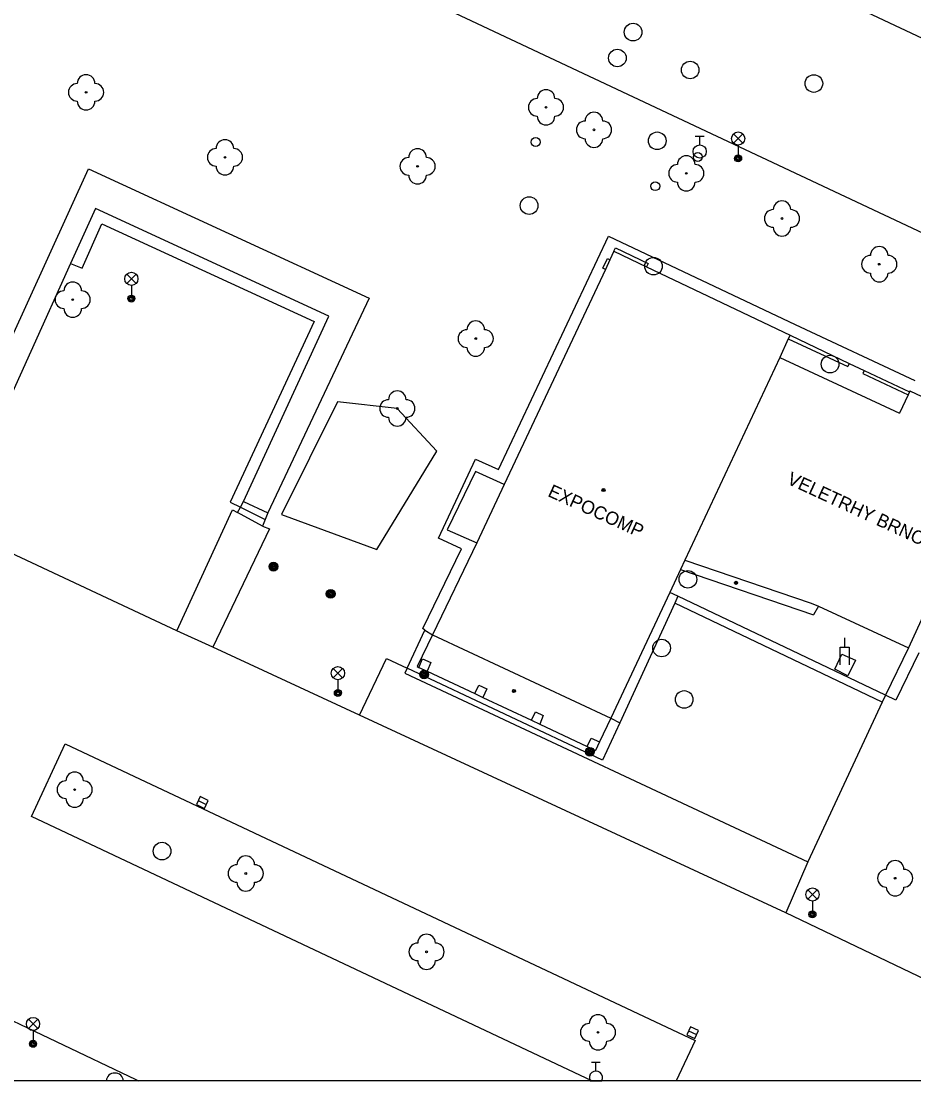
# Model space of a CAD drawing. Extents: x -600309 to -598967, y -1161267 to -1160292.
# Drawn here: x -600037.8 to -599987.1, y -1161267 to -1161206.9 of the extents above; entities that cross this region are included whole.
import ezdxf

# ---------------------------------------------------------------- set-up
doc = ezdxf.new("R2010")
doc.units = 0
for name, color, linetype in [('Level 10', 7, 'Continuous'), ('Level 11', 7, 'Continuous'), ('Level 22', 7, 'Continuous'), ('Level 23', 7, 'Continuous'), ('Level 25', 7, 'Continuous'), ('Level 27', 7, 'Continuous'), ('Level 28', 7, 'Continuous'), ('Level 31', 7, 'Continuous'), ('Level 33', 7, 'Continuous'), ('Level 38', 7, 'Continuous'), ('Level 39', 7, 'Continuous'), ('Level 41', 7, 'Continuous'), ('Level 5', 7, 'Continuous'), ('Vrstva 28', 7, 'Continuous'), ('Vrstva 63', 7, 'Continuous')]:
    doc.layers.add(name, color=color, linetype=linetype)

msp = doc.modelspace()

# ---------------------------------------------------------------- linework, layer by layer
at = {"layer": 'Level 10'}
for points in [[(-600033.76, -1161196.71), (-599934.38, -1161243.48)], [(-600001.71, -1161200.74), (-599981.62, -1161210.2)], [(-600028.95, -1161241.48), (-600041.76, -1161235.48)], [(-600026.9099, -1161242.42), (-600028.95, -1161241.48)], [(-600018.58, -1161246.27), (-600026.9099, -1161242.42)], [(-599994.4, -1161257.5), (-600018.58, -1161246.27)], [(-599985.1, -1161261.95), (-599994.4, -1161257.5)]]:
    msp.add_lwpolyline(points, dxfattribs=at)
at = {"layer": 'Level 11'}
for p, q in [((-600005.3965, -1161267.0314), (-600037.2, -1161252.02)), ((-599999.53, -1161264.74), (-600000.6093, -1161267.0314)), ((-600031.27, -1161266.95), (-600031.3111, -1161267.0314)), ((-600031.27, -1161266.95), (-600031.0989, -1161267.0314))]:
    msp.add_line(p, q, dxfattribs=at)
for points in [[(-600040.7199, -1161230.05), (-600033.96, -1161215.25)], [(-600033.96, -1161215.25), (-600018.03, -1161222.6)], [(-600033.57, -1161217.51), (-600034.98, -1161220.63)], [(-600020.33, -1161223.61), (-600033.57, -1161217.51)], [(-600010.7, -1161232.32), (-600004.46, -1161219.07)], [(-600004.46, -1161219.07), (-599993.87, -1161224.1)], [(-600004.15, -1161219.93), (-600004.06, -1161219.74)], [(-600004.06, -1161219.74), (-600002.2, -1161220.62)], [(-600034.98, -1161220.63), (-600039.51, -1161230.62)], [(-600004.77, -1161220.89), (-600004.51, -1161220.35)], [(-600004.51, -1161220.35), (-600004.38, -1161220.4099)], [(-600002.2, -1161220.62), (-600002.29, -1161220.82)], [(-600004.63, -1161220.96), (-600004.77, -1161220.89)], [(-600018.03, -1161222.6), (-600023.78, -1161234.78)], [(-600025.1599, -1161234.14), (-600020.33, -1161223.61)], [(-599993.87, -1161224.1), (-599987.07, -1161227.27)], [(-599994.25, -1161224.9), (-599990.87, -1161226.48)], [(-599994.74, -1161225.96), (-599987.94, -1161229.13)], [(-599990.79, -1161226.31), (-599990.87, -1161226.48)], [(-599989.94, -1161226.71), (-599990.02, -1161226.88)], [(-599990.02, -1161226.88), (-599987.45, -1161228.08)], [(-599987.37, -1161227.9099), (-599987.45, -1161228.08)], [(-599987.45, -1161228.08), (-599987.94, -1161229.13)], [(-600014.1, -1161236.23), (-600012.01, -1161231.73)], [(-600012.01, -1161231.73), (-600010.7, -1161232.32)], [(-600012.01, -1161232.44), (-600013.61, -1161235.74)], [(-600010.37, -1161233.17), (-600012.01, -1161232.44)], [(-600028.95, -1161241.48), (-600025.79, -1161234.62)], [(-600025.79, -1161234.62), (-600025.51, -1161234.77)], [(-600025.51, -1161234.77), (-600025.34, -1161234.46)], [(-600025.34, -1161234.46), (-600025.1599, -1161234.14)], [(-600025.34, -1161234.46), (-600023.93, -1161235.1599)], [(-600025.1599, -1161234.14), (-600023.78, -1161234.78)], [(-600024.09, -1161235.54), (-600025.51, -1161234.77)], [(-600023.93, -1161235.1599), (-600024.09, -1161235.54)], [(-600023.78, -1161234.78), (-600023.93, -1161235.1599)], [(-600023.7, -1161235.7), (-600026.9099, -1161242.42)], [(-600024.09, -1161235.54), (-600023.7, -1161235.7)], [(-600013.61, -1161235.74), (-600011.93, -1161236.49)], [(-600012.79, -1161236.82), (-600014.1, -1161236.23)], [(-600014.99, -1161241.36), (-600012.79, -1161236.82)], [(-600000.52, -1161239.52), (-600000.98, -1161239.3)], [(-600000.7, -1161239.9099), (-600003.82, -1161246.7)], [(-600000.52, -1161239.52), (-600000.7, -1161239.9099)], [(-599988.93, -1161245.53), (-600000.7, -1161239.9099)], [(-599988.73, -1161245.13), (-600000.52, -1161239.52)], [(-600015.88, -1161243.61), (-600014.88, -1161241.44)], [(-600014.88, -1161241.44), (-600014.99, -1161241.36)], [(-600014.88, -1161241.44), (-600014.44, -1161241.71)], [(-599987.44, -1161242.45), (-599988.73, -1161245.13)], [(-600018.58, -1161246.27), (-600017.05, -1161243.05)], [(-600017.05, -1161243.05), (-600015.88, -1161243.61)], [(-599991.62, -1161243.6599), (-599991.2199, -1161242.8)], [(-599991.2199, -1161242.8), (-599990.44, -1161243.14)], [(-599986.85, -1161242.73), (-599988.15, -1161245.42)], [(-600015.88, -1161243.61), (-600016.02, -1161243.89)], [(-600004.79, -1161248.82), (-600015.88, -1161243.61)], [(-599990.87, -1161244.03), (-599991.62, -1161243.6599)], [(-599990.44, -1161243.14), (-599990.87, -1161244.03)], [(-600016.02, -1161243.89), (-599993.14, -1161254.59)], [(-599988.73, -1161245.13), (-599988.93, -1161245.53)], [(-599988.15, -1161245.42), (-599988.73, -1161245.13)], [(-599988.93, -1161245.53), (-599993.14, -1161254.59)], [(-600003.82, -1161246.7), (-600004.79, -1161248.82)], [(-600004.33, -1161246.45), (-600003.82, -1161246.7)], [(-600037.2, -1161252.02), (-600035.29, -1161247.89)], [(-600035.29, -1161247.89), (-599999.53, -1161264.74)], [(-599993.14, -1161254.59), (-599994.4, -1161257.5)], [(-600040.34, -1161262.64), (-600031.27, -1161266.95)]]:
    msp.add_lwpolyline(points, dxfattribs=at)
at = {"layer": 'Level 22'}
for centre in [(-600034.1, -1161210.9099), (-600008, -1161211.76), (-600005.28, -1161213.04), (-600026.2199, -1161214.6), (-600015.29, -1161215.11), (-600000.04, -1161215.51), (-599994.61, -1161218.07), (-599989.09, -1161220.67), (-600034.86, -1161222.68), (-600011.99, -1161224.89), (-600016.44, -1161228.86), (-600034.75, -1161250.5), (-600025.04, -1161255.26), (-599988.19, -1161255.53), (-600014.78, -1161259.71), (-600005.05, -1161264.28)]:
    msp.add_circle(centre, 0.05, dxfattribs=at)
for centre, start, end in [((-600034.1, -1161210.4099), 0, 180), ((-600034.6, -1161210.9099), 90, 270), ((-600033.6, -1161210.9099), 270, 90), ((-600008, -1161211.26), 0, 180), ((-600034.1, -1161211.4099), 180, 0), ((-600008.5, -1161211.76), 90, 270), ((-600007.5, -1161211.76), 270, 90), ((-600008, -1161212.26), 180, 0), ((-600005.28, -1161212.54), 0, 180), ((-600005.78, -1161213.04), 90, 270), ((-600004.78, -1161213.04), 270, 90), ((-600026.2199, -1161214.1), 0, 180), ((-600005.28, -1161213.54), 180, 0), ((-600026.7199, -1161214.6), 90, 270), ((-600025.7199, -1161214.6), 270, 90), ((-600015.29, -1161214.61), 0, 180), ((-600015.79, -1161215.11), 90, 270), ((-600014.79, -1161215.11), 270, 90), ((-600000.04, -1161215.01), 0, 180), ((-600026.2199, -1161215.1), 180, 0), ((-600000.54, -1161215.51), 90, 270), ((-599999.54, -1161215.51), 270, 90), ((-600015.29, -1161215.61), 180, 0), ((-600000.04, -1161216.01), 180, 0), ((-599994.61, -1161217.57), 0, 180), ((-599995.11, -1161218.07), 90, 270), ((-599994.11, -1161218.07), 270, 90), ((-599994.61, -1161218.57), 180, 0), ((-599989.59, -1161220.67), 90, 270), ((-599989.09, -1161220.17), 0, 180), ((-599988.59, -1161220.67), 270, 90), ((-599989.09, -1161221.17), 180, 0), ((-600034.86, -1161222.18), 0, 180), ((-600035.36, -1161222.68), 90, 270), ((-600034.36, -1161222.68), 270, 90), ((-600034.86, -1161223.18), 180, 0), ((-600012.49, -1161224.89), 90, 270), ((-600011.99, -1161224.39), 0, 180), ((-600011.49, -1161224.89), 270, 90), ((-600011.99, -1161225.39), 180, 0), ((-600016.44, -1161228.36), 0, 180), ((-600016.94, -1161228.86), 90, 270), ((-600015.94, -1161228.86), 270, 90), ((-600016.44, -1161229.36), 180, 0), ((-600034.75, -1161250), 0, 180), ((-600035.25, -1161250.5), 90, 270), ((-600034.25, -1161250.5), 270, 90), ((-600034.75, -1161251), 180, 0), ((-600025.04, -1161254.76), 0, 180), ((-600025.54, -1161255.26), 90, 270), ((-600024.54, -1161255.26), 270, 90), ((-599988.69, -1161255.53), 90, 270), ((-599988.19, -1161255.03), 0, 180), ((-599987.69, -1161255.53), 270, 90), ((-600025.04, -1161255.76), 180, 0), ((-599988.19, -1161256.03), 180, 0), ((-600014.78, -1161259.21), 0, 180), ((-600015.28, -1161259.71), 90, 270), ((-600014.28, -1161259.71), 270, 90), ((-600014.78, -1161260.21), 180, 0), ((-600005.05, -1161263.78), 0, 180), ((-600005.55, -1161264.28), 90, 270), ((-600004.55, -1161264.28), 270, 90), ((-600005.05, -1161264.78), 180, 0), ((-600032.4699, -1161267.09), 6.730928, 173.269072)]:
    msp.add_arc(centre, 0.5, start, end, dxfattribs=at)
at = {"layer": 'Level 23'}
for points in [[(-600034.32, -1161220.89), (-600033.2, -1161218.37)], [(-600033.2, -1161218.37), (-600021.1599, -1161223.92)], [(-600034.98, -1161220.63), (-600034.32, -1161220.89)], [(-600021.1599, -1161223.92), (-600025.92, -1161234.17)], [(-600019.84, -1161228.49), (-600023.02, -1161234.88)], [(-600016.44, -1161228.86), (-600019.84, -1161228.49)], [(-600014.19, -1161231.28), (-600016.44, -1161228.86)], [(-600017.6, -1161236.86), (-600014.19, -1161231.28)], [(-600025.92, -1161234.17), (-600025.34, -1161234.46)], [(-600023.02, -1161234.88), (-600017.6, -1161236.86)]]:
    msp.add_lwpolyline(points, dxfattribs=at)
at = {"layer": 'Level 25'}
for centre, radius in [((-600023.4699, -1161237.84), 0.25), ((-600023.4699, -1161237.84), 0.2), ((-600023.4699, -1161237.84), 0.15), ((-600023.4699, -1161237.84), 0.1), ((-600023.4699, -1161237.84), 0.05), ((-600020.2199, -1161239.38), 0.25), ((-600020.2199, -1161239.38), 0.2), ((-600020.2199, -1161239.38), 0.15), ((-600020.2199, -1161239.38), 0.1), ((-600020.2199, -1161239.38), 0.05), ((-600014.92, -1161243.96), 0.25), ((-600014.92, -1161243.96), 0.2), ((-600014.92, -1161243.96), 0.15), ((-600014.92, -1161243.96), 0.1), ((-600014.92, -1161243.96), 0.05), ((-600005.51, -1161248.35), 0.25), ((-600005.51, -1161248.35), 0.2), ((-600005.51, -1161248.35), 0.15), ((-600005.51, -1161248.35), 0.1), ((-600005.51, -1161248.35), 0.05)]:
    msp.add_circle(centre, radius, dxfattribs=at)
at = {"layer": 'Level 27'}
for p, q in [((-600027.7363, -1161251.1237), (-600027.2837, -1161251.3363)), ((-599999.9062, -1161264.1936), (-599999.4538, -1161264.4064))]:
    msp.add_line(p, q, dxfattribs=at)
for points in [[(-600027.8426, -1161251.3499), (-600027.3901, -1161251.5626), (-600027.1774, -1161251.1101), (-600027.6299, -1161250.8974)], [(-600000.0126, -1161264.4199), (-599999.5601, -1161264.6326), (-599999.3474, -1161264.1801), (-599999.7999, -1161263.9674)]]:
    msp.add_lwpolyline(points, close=True, dxfattribs=at)
for centre in [(-600003.06, -1161207.49), (-600003.95, -1161208.96), (-599999.82, -1161209.64), (-599992.8, -1161210.4099), (-600001.69, -1161213.6599), (-600008.96, -1161217.34), (-600001.9, -1161220.78), (-599991.88, -1161226.34), (-599999.95, -1161238.56), (-600001.44, -1161242.46), (-600000.1599, -1161245.38), (-600029.79, -1161253.99)]:
    msp.add_circle(centre, 0.5, dxfattribs=at)
at = {"layer": 'Level 28'}
for p, q in [((-599999.53, -1161213.395), (-599999.03, -1161213.395)), ((-599999.28, -1161213.895), (-599999.28, -1161213.395)), ((-600005.42, -1161265.975), (-600004.92, -1161265.975)), ((-600005.17, -1161266.475), (-600005.17, -1161265.975))]:
    msp.add_line(p, q, dxfattribs=at)
for centre, radius in [((-600008.59, -1161213.73), 0.25), ((-599999.28, -1161214.27), 0.375), ((-599999.39, -1161214.58), 0.25)]:
    msp.add_circle(centre, radius, dxfattribs=at)
at = {"layer": 'Level 31'}
msp.add_circle((-600001.8, -1161216.24), 0.25, dxfattribs=at)
at = {"layer": 'Level 33'}
for p, q in [((-599997.365, -1161213.7999), (-599996.835, -1161213.2699)), ((-599997.365, -1161213.2699), (-599996.835, -1161213.7999)), ((-599997.1, -1161213.9099), (-599997.1, -1161214.6599)), ((-600031.795, -1161221.76), (-600031.265, -1161221.23)), ((-600031.795, -1161221.23), (-600031.265, -1161221.76)), ((-600031.53, -1161221.87), (-600031.53, -1161222.62)), ((-600020.075, -1161244.15), (-600019.545, -1161243.62)), ((-600020.075, -1161243.62), (-600019.545, -1161244.15)), ((-600019.81, -1161244.26), (-600019.81, -1161245.01)), ((-599993.145, -1161256.72), (-599992.615, -1161256.19)), ((-599993.145, -1161256.19), (-599992.615, -1161256.72)), ((-599992.88, -1161256.83), (-599992.88, -1161257.58)), ((-600037.375, -1161264.07), (-600036.845, -1161263.54)), ((-600037.375, -1161263.54), (-600036.845, -1161264.07)), ((-600037.11, -1161264.18), (-600037.11, -1161264.93))]:
    msp.add_line(p, q, dxfattribs=at)
for centre, radius in [((-599997.1, -1161213.5349), 0.375), ((-599997.1, -1161214.6599), 0.2), ((-599997.1, -1161214.6599), 0.1445), ((-599997.1, -1161214.6599), 0.0876), ((-600031.53, -1161221.495), 0.375), ((-600031.53, -1161222.62), 0.2), ((-600031.53, -1161222.62), 0.1445), ((-600031.53, -1161222.62), 0.0876), ((-600019.81, -1161243.885), 0.375), ((-600019.81, -1161245.01), 0.2), ((-600019.81, -1161245.01), 0.1445), ((-600019.81, -1161245.01), 0.0876), ((-599992.88, -1161256.455), 0.375), ((-599992.88, -1161257.58), 0.2), ((-599992.88, -1161257.58), 0.1445), ((-599992.88, -1161257.58), 0.0876), ((-600037.11, -1161263.805), 0.375), ((-600037.11, -1161264.93), 0.2), ((-600037.11, -1161264.93), 0.1445), ((-600037.11, -1161264.93), 0.0876)]:
    msp.add_circle(centre, radius, dxfattribs=at)
at = {"layer": 'Level 38'}
msp.add_line((-599991.05, -1161242.4099), (-599991.05, -1161241.8799), dxfattribs=at)
msp.add_lwpolyline([(-599991.3, -1161243.4099), (-599991.3, -1161242.4099), (-599990.8, -1161242.4099), (-599990.8, -1161243.4099)], dxfattribs=at)
at = {"layer": 'Level 39'}
for centre, radius in [((-600004.74, -1161233.49), 0.09), ((-600004.74, -1161233.49), 0.0398), ((-599997.2199, -1161238.76), 0.09), ((-599997.2199, -1161238.76), 0.0398), ((-600009.82, -1161244.9), 0.09), ((-600009.82, -1161244.9), 0.0398)]:
    msp.add_circle(centre, radius, dxfattribs=at)
at = {"layer": 'Level 5'}
for points in [[(-600004.15, -1161219.93), (-600004.38, -1161220.4099)], [(-600004.15, -1161219.93), (-600002.29, -1161220.82)], [(-600004.38, -1161220.4099), (-600004.63, -1161220.96)], [(-600002.29, -1161220.82), (-599994.15, -1161224.69)], [(-600004.63, -1161220.96), (-600010.37, -1161233.17)], [(-599994.25, -1161224.9), (-599994.74, -1161225.96)], [(-599994.15, -1161224.69), (-599994.25, -1161224.9)], [(-599994.15, -1161224.69), (-599990.79, -1161226.31)], [(-599994.74, -1161225.96), (-600000.12, -1161237.4699)], [(-599990.79, -1161226.31), (-599989.94, -1161226.71)], [(-599989.94, -1161226.71), (-599987.37, -1161227.9099)], [(-599987.35, -1161227.86), (-599987.37, -1161227.9099)], [(-599987.35, -1161227.86), (-599968.09, -1161236.94)], [(-600010.37, -1161233.17), (-600011.93, -1161236.49)], [(-600011.93, -1161236.49), (-600014.44, -1161241.71)], [(-600000.12, -1161237.4699), (-600000.37, -1161238)], [(-600000.12, -1161237.4699), (-599992.95, -1161239.9099)], [(-600000.37, -1161238), (-600000.98, -1161239.3)], [(-600000.37, -1161238), (-599992.82, -1161240.57)], [(-600000.98, -1161239.3), (-600004.33, -1161246.45)], [(-599992.95, -1161239.9099), (-599992.54, -1161240.09)], [(-599986.29, -1161239.9699), (-599987.44, -1161242.45)], [(-599992.54, -1161240.09), (-599992.82, -1161240.57)], [(-599992.54, -1161240.09), (-599987.44, -1161242.45)], [(-600014.44, -1161241.71), (-600015.31, -1161243.51)], [(-600014.44, -1161241.71), (-600004.33, -1161246.45)], [(-600015.21, -1161243.56), (-600015.01, -1161243.08)], [(-600015.01, -1161243.08), (-600014.54, -1161243.29)], [(-600015.31, -1161243.51), (-600015.21, -1161243.56)], [(-600015.21, -1161243.56), (-600014.75, -1161243.77)], [(-600014.54, -1161243.29), (-600014.75, -1161243.77)], [(-600014.75, -1161243.77), (-600012.04, -1161245.05)], [(-600012.04, -1161245.05), (-600011.81, -1161244.57)], [(-600011.81, -1161244.57), (-600011.36, -1161244.78)], [(-600011.36, -1161244.78), (-600011.58, -1161245.26)], [(-600012.04, -1161245.05), (-600011.58, -1161245.26)], [(-600011.58, -1161245.26), (-600008.83, -1161246.56)], [(-600008.83, -1161246.56), (-600008.6, -1161246.08)], [(-600008.6, -1161246.08), (-600008.17, -1161246.29)], [(-600008.83, -1161246.56), (-600008.36, -1161246.78)], [(-600008.17, -1161246.29), (-600008.36, -1161246.78)], [(-600004.33, -1161246.45), (-600004.9699, -1161247.79)], [(-600008.36, -1161246.78), (-600005.67, -1161248.05)], [(-600005.67, -1161248.05), (-600005.44, -1161247.57)], [(-600005.44, -1161247.57), (-600004.9699, -1161247.79)], [(-600004.9699, -1161247.79), (-600005.2, -1161248.27)], [(-600005.67, -1161248.05), (-600005.2, -1161248.27)]]:
    msp.add_lwpolyline(points, dxfattribs=at)
at = {"layer": 'Vrstva 28'}
msp.add_line((-600005.4982, -1161267.0314), (-600004.8418, -1161267.0314), dxfattribs=at)
msp.add_arc((-600005.17, -1161266.85), 0.375, 331.071079, 208.928921, dxfattribs=at)
at = {"layer": 'Vrstva 63'}
msp.add_lwpolyline([(-600308.541, -1160292.3474), (-598967.1085, -1160292.3474), (-598967.1085, -1161267.0314), (-600308.541, -1161267.0314)], close=True, dxfattribs=at)

# ---------------------------------------------------------------- texts
at = {"layer": 'Level 41'}
for s, rotation, p in [('VELETRHY BRNO, a.s.', 335.19, (-599994.38, -1161233.11)), ('EXPOCOMP', 335.6, (-600007.95, -1161233.82))]:
    msp.add_text(s, height=0.75, rotation=rotation, dxfattribs=at).set_placement(p)

doc.saveas('drawing.dxf')
